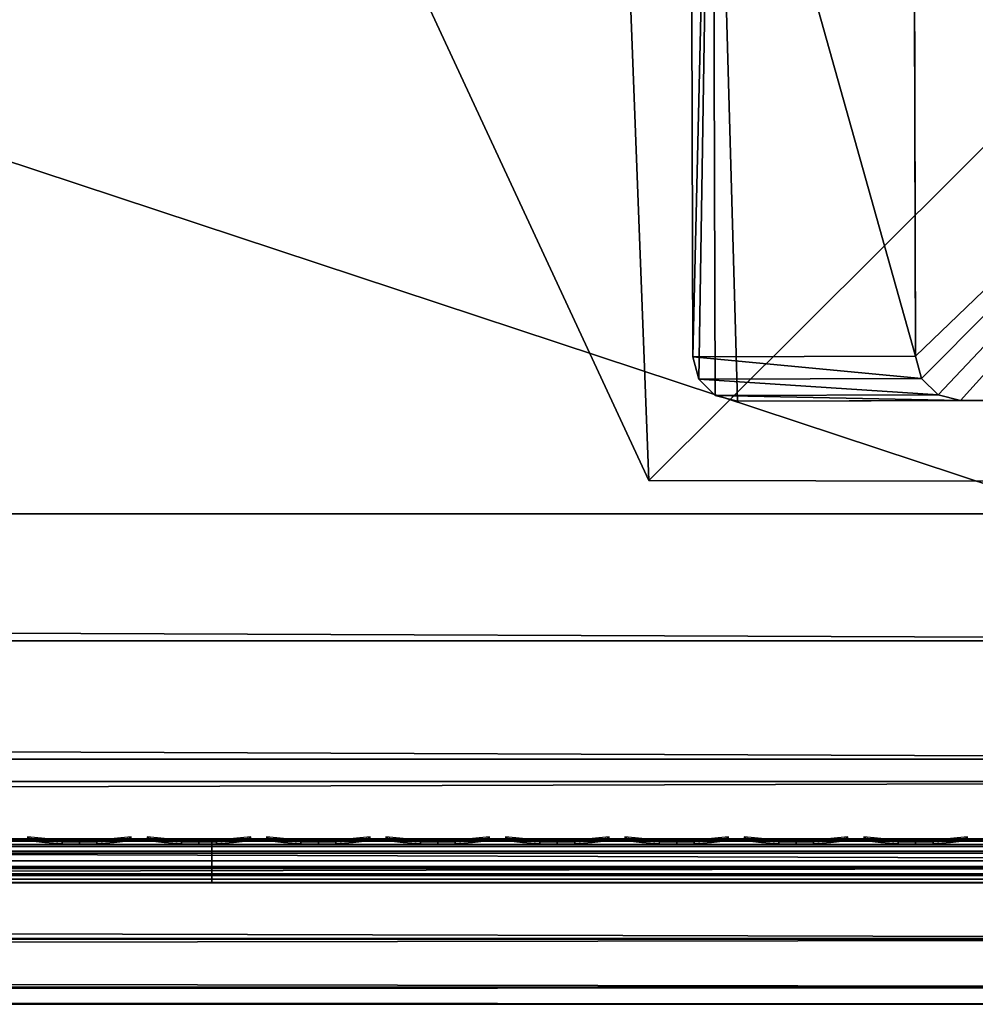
# Model space of a CAD drawing. Header units: inches. Extents: x 0 to 69, y -28.1 to 0.
# Tile 301 of 451: x 64.6 to 66.7, y -28 to -25.8. Entities that reach past the tile are written whole.
import ezdxf

# ---------------------------------------------------------------- set-up
doc = ezdxf.new("R2010")
doc.units = ezdxf.units.IN
doc.header["$LTSCALE"] = 0.03937
doc.header["$MEASUREMENT"] = 0
for name, color, linetype in [('A-FURN-3-ST', 151, 'Continuous'), ('A-FURN-3-ST-LG', 252, 'Continuous'), ('A-FURN-3-ST-LGHW', 32, 'Continuous'), ('A-FURN-3-ST-SEAM', 250, 'Continuous'), ('A-FURN-3-STITCH', 15, 'Continuous')]:
    doc.layers.add(name, color=color, linetype=linetype)

msp = doc.modelspace()

# ---------------------------------------------------------------- meshes
at = {"layer": 'A-FURN-3-ST'}
mesh = msp.add_polyface(dxfattribs=at)
corners = [(0.25, -5.4592, 18), (68.75, -5.4592, 18), (0.25, -5.1746, 17.9626), (68.75, -5.1746, 17.9626), (0.25, -4.9094, 17.8528), (68.75, -4.9094, 17.8528), (0.25, -4.6816, 17.6781), (68.75, -4.6816, 17.6781), (0.25, -4.5068, 17.4505), (68.75, -4.5068, 17.4505), (0.25, -4.3968, 17.1854), (68.75, -4.3968, 17.1854), (0.25, -4.3592, 16.9008), (68.75, -4.3504, 5.5004), (0.25, -4.3504, 5.5004), (0.25, -4.3883, 5.3089), (68.75, -4.3883, 5.3089), (0.25, -4.4967, 5.1466), (68.75, -4.4967, 5.1466), (0.25, -4.659, 5.0381), (68.75, -4.659, 5.0381), (0.25, -4.8504, 5), (0.25, -27.51, 5), (0.125, -4.8504, 5.0335), (0.125, -27.51, 5.0335), (0.0335, -4.8504, 5.125), (0.0335, -4.5038, 5.3567), (0.125, -4.3839, 5.5004), (0.125, -4.4193, 5.3217), (0.125, -4.5204, 5.1703), (0.125, -4.6718, 5.069), (0.0335, -4.4842, 16.9008), (0.125, -4.3926, 16.9008), (0.125, -4.4292, 17.1767), (0.0335, -5.2069, 17.8418), (0.125, -5.4592, 17.9665), (0.125, -5.1833, 17.9302), (0.0335, -4.77, 17.5897), (0.125, -4.7053, 17.6544), (0.125, -4.5358, 17.4337), (0.0335, -4.615, 17.3879), (0.0335, -4.5175, 17.153), (0.125, -4.9261, 17.8238), (0.125, -26.91, 17.9665), (0.25, -26.91, 18)]
mesh.append_faces([[corners[k] for k in face] for face in [(0, 1, 2), (2, 3, 4), (4, 5, 6), (6, 7, 8), (8, 9, 10), (10, 11, 12), (12, 13, 14), (14, 13, 15), (15, 16, 17), (17, 18, 19), (19, 20, 21), (21, 22, 23), (23, 24, 25), (26, 27, 28), (28, 27, 14), (28, 14, 15), (28, 15, 29), (29, 15, 17), (29, 17, 30), (30, 17, 19), (30, 19, 23), (23, 19, 21), (23, 25, 30), (27, 31, 32), (27, 32, 14), (14, 32, 12), (31, 33, 32), (32, 33, 10), (32, 10, 12), (34, 35, 36), (37, 38, 39, 40), (40, 39, 33, 41), (35, 0, 36), (36, 0, 2), (36, 2, 42), (42, 2, 4), (42, 4, 38), (38, 4, 6), (38, 6, 39), (39, 6, 8), (39, 8, 33), (33, 8, 10), (35, 43, 0), (44, 1, 0)]])
mesh = msp.add_polyface(dxfattribs=at)
corners = [(68.875, -4.8504, 5.0335), (68.875, -27.51, 5.0335), (68.75, -4.8504, 5), (68.75, -4.3504, 5.5004), (68.875, -4.3839, 5.5004), (68.75, -4.3883, 5.3089), (68.875, -4.4193, 5.3217), (68.75, -4.4967, 5.1466), (68.875, -4.5204, 5.1703), (68.75, -4.659, 5.0381), (68.875, -4.6718, 5.069), (68.9665, -4.7068, 5.1536), (68.9665, -4.4754, 5.5003), (68.9665, -4.5038, 5.3567), (68.9665, -4.5851, 5.2349), (68.75, -4.3592, 16.9008), (68.875, -4.3926, 16.9008), (68.75, -5.4592, 18), (68.875, -5.4592, 17.9665), (68.75, -5.1746, 17.9626), (68.875, -5.1833, 17.9302), (68.75, -4.9094, 17.8528), (68.875, -4.9261, 17.8238), (68.75, -4.6816, 17.6781), (68.875, -4.7053, 17.6544), (68.75, -4.5068, 17.4505), (68.875, -4.5358, 17.4337), (68.75, -4.3968, 17.1854), (68.875, -4.4292, 17.1767), (68.9665, -4.5175, 17.153), (68.9665, -5.4592, 17.875), (68.75, -26.91, 18), (68.875, -26.91, 17.9665), (0.25, -5.1746, 17.9626), (0.25, -4.9094, 17.8528), (0.25, -4.6816, 17.6781), (0.25, -4.5068, 17.4505), (0.25, -4.3968, 17.1854), (0.25, -4.3592, 16.9008), (0.25, -4.3883, 5.3089), (0.25, -4.4967, 5.1466), (0.25, -4.659, 5.0381), (0.25, -4.8504, 5), (68.75, -27.51, 5)]
mesh.append_faces([[corners[k] for k in face] for face in [(0, 1, 2), (3, 4, 5), (5, 4, 6), (5, 6, 7), (7, 6, 8), (7, 8, 9), (9, 8, 10), (9, 10, 2), (2, 10, 0), (0, 10, 11), (12, 6, 4), (8, 6, 13, 14), (3, 15, 4), (4, 15, 16), (4, 16, 12), (17, 18, 19), (19, 18, 20), (19, 20, 21), (21, 20, 22), (21, 22, 23), (23, 22, 24), (23, 24, 25), (25, 24, 26), (25, 26, 27), (27, 26, 28), (27, 28, 15), (15, 28, 16), (16, 28, 29), (18, 30, 20), (17, 31, 18), (18, 32, 30), (33, 17, 19), (34, 19, 21), (35, 21, 23), (36, 23, 25), (37, 25, 27), (38, 27, 15), (15, 3, 38), (39, 3, 5), (40, 5, 7), (41, 7, 9), (42, 9, 2), (2, 43, 42)]])
mesh = msp.add_polyface(dxfattribs=at)
corners = [(0.25, -4.8504, 5), (68.75, -27.51, 5), (0.25, -27.51, 5), (0.125, -4.8504, 5.0335), (0.125, -27.51, 5.0335), (0.25, -28.01, 5.5), (0.125, -27.9765, 5.5), (0.25, -27.9719, 5.3087), (0.125, -27.941, 5.3215), (0.25, -27.8636, 5.1464), (0.125, -27.8399, 5.1701), (0.25, -27.7013, 5.0381), (0.125, -27.6885, 5.069), (0.0335, -27.6535, 5.1535), (0.0335, -27.885, 5.5), (0.25, -28.01, 16.9), (0.125, -27.9765, 16.9), (0.25, -26.91, 18), (0.125, -26.91, 17.9665), (0.25, -27.1947, 17.9625), (0.125, -27.186, 17.9302), (0.25, -27.46, 17.8526), (0.125, -27.4433, 17.8236), (0.25, -27.6878, 17.6778), (0.125, -27.6641, 17.6541), (0.25, -27.8626, 17.45), (0.125, -27.8336, 17.4333), (0.25, -27.9725, 17.1847), (0.125, -27.9402, 17.176), (0.0335, -27.8518, 17.1523), (0.0335, -26.91, 17.875), (0.0335, -27.5994, 17.5894), (0.0335, -27.7544, 17.3875), (0.125, -5.4592, 17.9665), (0.25, -5.4592, 18), (68.75, -28.01, 16.9), (68.75, -27.9725, 17.1847), (68.75, -27.8626, 17.45), (68.75, -27.6878, 17.6778), (68.75, -27.46, 17.8526), (68.75, -27.1947, 17.9625), (68.75, -27.7013, 5.0381), (68.75, -27.8636, 5.1464), (68.75, -27.9719, 5.3087)]
mesh.append_faces([[corners[k] for k in face] for face in [(0, 1, 2), (3, 2, 4), (5, 6, 7), (7, 6, 8), (7, 8, 9), (9, 8, 10), (9, 10, 11), (11, 10, 12), (11, 12, 2), (2, 12, 4), (4, 12, 13), (14, 8, 6), (5, 15, 6), (6, 15, 16), (6, 16, 14), (17, 18, 19), (19, 18, 20), (19, 20, 21), (21, 20, 22), (21, 22, 23), (23, 22, 24), (23, 24, 25), (25, 24, 26), (25, 26, 27), (27, 26, 28), (27, 28, 15), (15, 28, 16), (16, 28, 29), (18, 30, 20), (24, 31, 32, 26), (26, 32, 29, 28), (33, 30, 18), (34, 18, 17), (15, 35, 27), (27, 36, 25), (25, 37, 23), (23, 38, 21), (21, 39, 19), (19, 40, 17), (5, 35, 15), (2, 1, 11), (11, 41, 9), (9, 42, 7), (7, 43, 5)]])
mesh = msp.add_polyface(dxfattribs=at)
corners = [(68.875, -4.8504, 5.0335), (68.9665, -27.51, 5.125), (68.875, -27.51, 5.0335), (68.75, -4.8504, 5), (68.75, -27.51, 5), (68.9665, -27.8565, 5.3565), (68.875, -27.9765, 5.5), (68.875, -27.941, 5.3215), (68.75, -28.01, 5.5), (68.75, -27.9719, 5.3087), (68.875, -27.8399, 5.1701), (68.75, -27.8636, 5.1464), (68.875, -27.6885, 5.069), (68.75, -27.7013, 5.0381), (68.9665, -27.6535, 5.1535), (68.9665, -27.7752, 5.2348), (68.9665, -27.885, 16.9), (68.875, -27.9765, 16.9), (68.75, -28.01, 16.9), (68.875, -27.9402, 17.176), (68.75, -27.9725, 17.1847), (68.9665, -27.1624, 17.8418), (68.875, -26.91, 17.9665), (68.875, -27.186, 17.9302), (68.75, -26.91, 18), (68.75, -27.1947, 17.9625), (68.875, -27.4433, 17.8236), (68.75, -27.46, 17.8526), (68.875, -27.6641, 17.6541), (68.75, -27.6878, 17.6778), (68.875, -27.8336, 17.4333), (68.75, -27.8626, 17.45), (68.875, -5.4592, 17.9665), (0.25, -27.9725, 17.1847), (0.25, -27.8626, 17.45), (0.25, -27.6878, 17.6778), (0.25, -27.46, 17.8526), (0.25, -27.1947, 17.9625), (0.25, -26.91, 18), (0.25, -28.01, 5.5), (0.25, -27.7013, 5.0381), (0.25, -27.8636, 5.1464), (0.25, -27.9719, 5.3087), (68.75, -5.4592, 18)]
mesh.append_faces([[corners[k] for k in face] for face in [(0, 1, 2), (3, 2, 4), (5, 6, 7), (7, 6, 8), (7, 8, 9), (7, 9, 10), (10, 9, 11), (10, 11, 12), (12, 11, 13), (12, 13, 2), (2, 13, 4), (2, 1, 12), (12, 14, 15, 10), (6, 16, 17), (6, 17, 8), (8, 17, 18), (16, 19, 17), (17, 19, 20), (17, 20, 18), (21, 22, 23), (22, 24, 23), (23, 24, 25), (23, 25, 26), (26, 25, 27), (26, 27, 28), (28, 27, 29), (28, 29, 30), (30, 29, 31), (30, 31, 19), (19, 31, 20), (32, 24, 22), (33, 18, 20), (34, 20, 31), (35, 31, 29), (36, 29, 27), (37, 27, 25), (38, 25, 24), (8, 18, 39), (40, 4, 13), (41, 13, 11), (42, 11, 9), (39, 9, 8), (24, 43, 38)]])
at = {"layer": 'A-FURN-3-ST-LG'}
mesh = msp.add_polyface(dxfattribs=at)
corners = [(66.1229, -24.672, 4.7963), (67.972, -24.6536, 4.7963), (66.1727, -24.6586, 4.7963), (68.022, -24.6669, 4.7963), (68.0587, -24.7036, 4.7963), (68.0722, -24.7538, 4.7963), (68.0772, -26.552, 4.7963), (68.064, -26.602, 4.7963), (68.0275, -26.6387, 4.7963), (67.9776, -26.6522, 4.7963), (66.1793, -26.6572, 4.7963), (66.129, -26.644, 4.7963), (66.0922, -26.6075, 4.7963), (66.0786, -26.5576, 4.7963), (66.0736, -24.7582, 4.7963), (66.0867, -24.7084, 4.7963), (68.0275, -26.6387, 0), (67.9776, -26.6522, 0), (68.064, -26.602, 0), (68.0772, -26.552, 0), (66.679, -26.6558, 0), (66.6287, -26.6426, 0), (66.5918, -26.6061, 0), (66.5782, -26.5562, 0), (67.9734, -25.1533, 0), (68.0234, -25.1666, 0), (68.0601, -25.2033, 0), (68.0736, -25.2535, 0), (66.6737, -25.1569, 0), (66.624, -25.1703, 0), (66.5878, -25.2067, 0), (66.5746, -25.2565, 0), (66.575, -25.389, 0)]
mesh.append_faces([[corners[k] for k in face] for face in [(16, 9, 17), (16, 8, 9), (6, 18, 19), (6, 7, 18), (10, 17, 9), (10, 20, 17), (11, 20, 10), (11, 21, 20), (12, 21, 11), (12, 22, 21), (13, 22, 12), (13, 23, 22), (3, 24, 1), (3, 25, 24), (4, 25, 3), (4, 26, 25), (27, 4, 5), (27, 26, 4), (5, 19, 27), (5, 6, 19), (2, 24, 28), (2, 1, 24), (29, 2, 28), (29, 0, 2), (30, 0, 29), (30, 15, 0), (31, 15, 30), (31, 14, 15), (23, 14, 31), (23, 13, 14)]])
mesh.append_faces([[corners[k] for k in face] for face in [(0, 1, 2), (18, 8, 16), (25, 28, 24), (25, 22, 23)]], dxfattribs={"vtx0": -1})
mesh.append_faces([[corners[k] for k in face] for face in [(25, 32, 31)]], dxfattribs={"vtx0": -1, "vtx1": -1})
mesh.append_faces([[corners[k] for k in face] for face in [(0, 3, 1), (0, 4, 3), (0, 5, 4), (0, 6, 5), (0, 7, 6), (0, 8, 7), (0, 9, 8), (0, 10, 9), (0, 11, 10), (0, 12, 11), (0, 13, 12), (0, 14, 13), (25, 29, 28), (25, 30, 29), (25, 21, 22), (25, 20, 21), (25, 17, 20), (25, 16, 17), (25, 18, 16), (25, 19, 18), (25, 27, 19)]], dxfattribs={"vtx0": -1, "vtx2": -1})
mesh.append_faces([[corners[k] for k in face] for face in [(23, 31, 32), (25, 23, 32)]], dxfattribs={"vtx1": -1, "vtx2": -1})
mesh.append_faces([[corners[k] for k in face] for face in [(0, 15, 14), (18, 7, 8), (25, 31, 30), (25, 26, 27)]], dxfattribs={"vtx2": -1})
at = {"layer": 'A-FURN-3-ST-LGHW'}
mesh = msp.add_polyface(dxfattribs=at)
corners = [(68.2328, -24.5906, 5), (65.8548, -23.5557, 5), (66.1987, -23.6378, 5), (65.5064, -23.6165, 5), (65.2106, -23.8103, 5), (65.0158, -24.1054, 5), (64.9538, -24.4536, 5), (65.0347, -24.7979, 5), (65.9805, -26.8352, 5), (68.229, -26.8391, 5), (66.1987, -23.6378, 4.7502), (65.8548, -23.5557, 4.7502), (65.5064, -23.6165, 4.7502), (65.2106, -23.8103, 4.7502), (65.0158, -24.1054, 4.7502), (64.9538, -24.4536, 4.7502), (65.0347, -24.7979, 4.7502), (68.2328, -24.5906, 4.7502), (68.229, -26.8391, 4.7502), (65.9805, -26.8352, 4.7502)]
mesh.append_faces([[corners[k] for k in face] for face in [(2, 10, 1), (10, 11, 1), (1, 11, 3), (11, 12, 3), (3, 12, 4), (12, 13, 4), (4, 13, 5), (13, 14, 5), (5, 14, 6), (14, 15, 6), (7, 6, 16), (6, 15, 16), (8, 7, 19), (7, 16, 19), (17, 10, 0), (10, 2, 0)]])
mesh.append_faces([[corners[k] for k in face] for face in [(2, 1, 0), (10, 17, 11), (9, 8, 18), (0, 9, 17)]], dxfattribs={"vtx1": -1})
mesh.append_faces([[corners[k] for k in face] for face in [(1, 3, 0), (3, 4, 0), (4, 5, 0), (5, 6, 0), (6, 7, 0), (7, 8, 0), (17, 18, 11), (18, 19, 11), (19, 16, 11), (16, 15, 11), (15, 14, 11), (14, 13, 11)]], dxfattribs={"vtx1": -1, "vtx2": -1})
mesh.append_faces([[corners[k] for k in face] for face in [(8, 9, 0), (13, 12, 11), (8, 19, 18), (9, 18, 17)]], dxfattribs={"vtx2": -1})
at = {"layer": 'A-FURN-3-ST-SEAM'}
mesh = msp.add_polyface(dxfattribs=at)
corners = [(61.25, -27.6385, 17.6706), (65, -27.6444, 17.6539), (61.25, -27.6444, 17.6539), (36.375, -27.6385, 17.6706), (36.375, -27.6444, 17.6539), (34.5, -27.6385, 17.6706), (36.375, -27.671, 17.631), (36.375, -27.6558, 17.6402), (61.25, -27.6558, 17.6402), (61.25, -27.671, 17.631), (61.25, -27.6884, 17.6276), (36.375, -27.6884, 17.6276), (36.375, -27.7207, 17.6406), (36.375, -27.7057, 17.6311), (61.25, -27.7057, 17.6311), (61.25, -27.7207, 17.6406), (61.25, -27.7376, 17.6713), (36.375, -27.7376, 17.6713), (34.5, -27.7295, 17.7053), (34.5, -27.7367, 17.689), (36.375, -27.7367, 17.689), (36.375, -27.7295, 17.7053), (61.25, -27.7367, 17.689), (61.25, -27.7295, 17.7053), (34.5, -27.642, 17.6969), (36.375, -27.642, 17.6969), (61.25, -27.642, 17.6969), (65, -27.6385, 17.6706), (65, -27.7376, 17.6713), (65, -27.7367, 17.689), (65, -27.6558, 17.6402), (34.5, -27.6558, 17.6402), (34.5, -27.6444, 17.6539), (65, -27.6517, 17.7118), (65, -27.642, 17.6969), (61.25, -27.6517, 17.7118), (36.375, -27.6517, 17.7118), (34.5, -27.6517, 17.7118), (65, -27.6661, 17.7221), (61.25, -27.6661, 17.7221), (36.375, -27.6661, 17.7221), (34.5, -27.6661, 17.7221), (65, -27.701, 17.7257), (61.25, -27.701, 17.7257), (36.375, -27.701, 17.7257), (34.5, -27.701, 17.7257), (61.25, -27.7171, 17.7182), (36.375, -27.7171, 17.7182), (34.5, -27.7171, 17.7182)]
mesh.append_faces([[corners[k] for k in face] for face in [(0, 1, 2), (0, 2, 3), (3, 2, 4), (3, 4, 5), (3, 24, 25), (3, 25, 0), (0, 25, 26), (0, 26, 27)]])
mesh.append_faces([[corners[k] for k in face] for face in [(6, 7, 8, 9), (9, 10, 11, 6), (12, 13, 14, 15), (15, 16, 17, 12), (18, 19, 20, 21), (21, 20, 22, 23), (16, 22, 20, 17), (10, 14, 13, 11), (2, 8, 7, 4), (4, 7, 31, 32), (35, 26, 25, 36), (36, 25, 24, 37), (39, 35, 36, 40), (40, 36, 37, 41), (43, 39, 40, 44), (44, 40, 41, 45), (46, 43, 44, 47), (47, 44, 45, 48), (23, 46, 47, 21), (21, 47, 48, 18)]], dxfattribs={"vtx0": -1, "vtx2": -1})
mesh.append_faces([[corners[k] for k in face] for face in [(28, 29, 22, 16), (1, 30, 8, 2), (33, 34, 26, 35), (38, 33, 35, 39), (42, 38, 39, 43)]], dxfattribs={"vtx2": -1})
mesh = msp.add_polyface(dxfattribs=at)
corners = [(68.75, -27.6385, 17.6706), (68.8029, -27.6391, 17.6486), (68.75, -27.6444, 17.6539), (65, -27.6385, 17.6706), (65, -27.6444, 17.6539), (61.25, -27.6385, 17.6706), (61.25, -27.671, 17.631), (61.25, -27.6558, 17.6402), (65, -27.6558, 17.6402), (65, -27.671, 17.631), (68.75, -27.6558, 17.6402), (68.75, -27.671, 17.631), (68.8025, -27.6506, 17.635), (68.8036, -27.6657, 17.6257), (68.8062, -27.6828, 17.6221), (68.75, -27.6884, 17.6276), (65, -27.6884, 17.6276), (61.25, -27.6884, 17.6276), (61.25, -27.7207, 17.6406), (61.25, -27.7057, 17.6311), (65, -27.7057, 17.6311), (65, -27.7207, 17.6406), (68.75, -27.7057, 17.6311), (68.75, -27.7207, 17.6406), (68.8099, -27.6999, 17.6253), (68.8143, -27.7145, 17.6344), (68.75, -27.7376, 17.6713), (65, -27.7376, 17.6713), (61.25, -27.7376, 17.6713), (61.25, -27.7295, 17.7053), (61.25, -27.7367, 17.689), (65, -27.7367, 17.689), (65, -27.7295, 17.7053), (68.75, -27.7367, 17.689), (68.75, -27.7295, 17.7053), (65, -27.642, 17.6969), (68.75, -27.642, 17.6969), (68.8049, -27.6331, 17.6652), (61.25, -27.642, 17.6969), (68.75, -27.6517, 17.7118), (65, -27.6517, 17.7118), (68.75, -27.6661, 17.7221), (65, -27.6661, 17.7221), (68.75, -27.701, 17.7257), (65, -27.701, 17.7257), (68.75, -27.7171, 17.7182), (65, -27.7171, 17.7182), (61.25, -27.701, 17.7257), (61.25, -27.7171, 17.7182)]
mesh.append_faces([[corners[k] for k in face] for face in [(0, 1, 2), (0, 2, 3), (3, 2, 4), (3, 4, 5), (9, 8, 10, 11), (11, 10, 12, 13), (13, 14, 15, 11), (11, 15, 16, 9), (21, 20, 22, 23), (23, 22, 24, 25), (23, 26, 27, 21), (32, 31, 33, 34), (3, 35, 0), (0, 35, 36), (0, 36, 37), (3, 38, 35), (26, 33, 31, 27), (14, 24, 22, 15), (15, 22, 20, 16), (1, 12, 10, 2), (2, 10, 8, 4), (39, 36, 35, 40), (41, 39, 40, 42), (43, 41, 42, 44), (45, 43, 44, 46), (34, 45, 46, 32)]])
mesh.append_faces([[corners[k] for k in face] for face in [(6, 7, 8, 9), (18, 19, 20, 21), (29, 30, 31, 32)]], dxfattribs={"vtx0": -1})
mesh.append_faces([[corners[k] for k in face] for face in [(9, 16, 17, 6), (21, 27, 28, 18), (16, 20, 19, 17), (46, 44, 47, 48), (32, 46, 48, 29)]], dxfattribs={"vtx2": -1})
at = {"layer": 'A-FURN-3-STITCH'}
mesh = msp.add_polymesh((7, 4), dxfattribs=at)
for k, corner in enumerate([(64.8196, -27.6428, 17.7154), (64.8196, -27.6406, 17.7168), (64.8197, -27.6363, 17.7197), (64.8197, -27.6341, 17.7212), (64.7813, -27.647, 17.722), (64.7814, -27.6474, 17.7272), (64.7814, -27.6431, 17.7302), (64.7814, -27.6384, 17.7279), (64.7425, -27.6496, 17.7262), (64.7426, -27.65, 17.7314), (64.7426, -27.6457, 17.7343), (64.7426, -27.641, 17.7321), (64.7035, -27.6505, 17.7279), (64.7035, -27.6508, 17.733), (64.7035, -27.6465, 17.736), (64.7035, -27.6418, 17.7337), (64.6644, -27.6496, 17.727), (64.6644, -27.65, 17.7321), (64.6645, -27.6457, 17.7351), (64.6644, -27.641, 17.7328), (64.6255, -27.647, 17.7235), (64.6256, -27.6474, 17.7287), (64.6256, -27.6431, 17.7316), (64.6256, -27.6384, 17.7294), (64.5871, -27.6428, 17.7176), (64.5871, -27.6406, 17.7191), (64.5872, -27.6363, 17.722), (64.5872, -27.6341, 17.7234)]):
    mesh.set_mesh_vertex(divmod(k, 4), corner)
mesh = msp.add_polymesh((7, 4), dxfattribs=at)
for k, corner in enumerate([(65.0875, -27.6428, 17.7154), (65.0875, -27.6406, 17.7168), (65.0875, -27.6363, 17.7197), (65.0875, -27.6341, 17.7212), (65.0492, -27.647, 17.722), (65.0492, -27.6474, 17.7272), (65.0493, -27.6431, 17.7302), (65.0492, -27.6384, 17.7279), (65.0104, -27.6496, 17.7262), (65.0104, -27.65, 17.7314), (65.0105, -27.6457, 17.7343), (65.0104, -27.641, 17.7321), (64.9713, -27.6505, 17.7279), (64.9714, -27.6508, 17.733), (64.9714, -27.6465, 17.736), (64.9714, -27.6418, 17.7337), (64.9322, -27.6496, 17.727), (64.9323, -27.65, 17.7321), (64.9323, -27.6457, 17.7351), (64.9323, -27.641, 17.7328), (64.8934, -27.647, 17.7235), (64.8934, -27.6474, 17.7287), (64.8935, -27.6431, 17.7316), (64.8934, -27.6384, 17.7294), (64.855, -27.6428, 17.7176), (64.855, -27.6406, 17.7191), (64.855, -27.6363, 17.722), (64.855, -27.6341, 17.7234)]):
    mesh.set_mesh_vertex(divmod(k, 4), corner)
mesh = msp.add_polymesh((7, 4), dxfattribs=at)
for k, corner in enumerate([(65.3553, -27.6428, 17.7154), (65.3553, -27.6406, 17.7168), (65.3554, -27.6363, 17.7197), (65.3554, -27.6341, 17.7212), (65.317, -27.647, 17.722), (65.3171, -27.6474, 17.7272), (65.3171, -27.6431, 17.7302), (65.3171, -27.6384, 17.7279), (65.2782, -27.6496, 17.7262), (65.2783, -27.65, 17.7314), (65.2783, -27.6457, 17.7343), (65.2783, -27.641, 17.7321), (65.2392, -27.6505, 17.7279), (65.2392, -27.6508, 17.733), (65.2393, -27.6465, 17.736), (65.2392, -27.6418, 17.7337), (65.2001, -27.6496, 17.727), (65.2002, -27.65, 17.7321), (65.2002, -27.6457, 17.7351), (65.2002, -27.641, 17.7328), (65.1612, -27.647, 17.7235), (65.1613, -27.6474, 17.7287), (65.1613, -27.6431, 17.7316), (65.1613, -27.6384, 17.7294), (65.1228, -27.6428, 17.7176), (65.1228, -27.6406, 17.7191), (65.1229, -27.6363, 17.722), (65.1229, -27.6341, 17.7234)]):
    mesh.set_mesh_vertex(divmod(k, 4), corner)
mesh = msp.add_polymesh((7, 4), dxfattribs=at)
for k, corner in enumerate([(65.6232, -27.6428, 17.7154), (65.6232, -27.6406, 17.7168), (65.6232, -27.6363, 17.7197), (65.6232, -27.6341, 17.7212), (65.5849, -27.647, 17.722), (65.5849, -27.6474, 17.7272), (65.585, -27.6431, 17.7302), (65.5849, -27.6384, 17.7279), (65.5461, -27.6496, 17.7262), (65.5462, -27.65, 17.7314), (65.5462, -27.6457, 17.7343), (65.5462, -27.641, 17.7321), (65.507, -27.6505, 17.7279), (65.5071, -27.6508, 17.733), (65.5071, -27.6465, 17.736), (65.5071, -27.6418, 17.7337), (65.468, -27.6496, 17.727), (65.468, -27.65, 17.7321), (65.468, -27.6457, 17.7351), (65.468, -27.641, 17.7328), (65.4291, -27.647, 17.7235), (65.4291, -27.6474, 17.7287), (65.4292, -27.6431, 17.7316), (65.4292, -27.6384, 17.7294), (65.3907, -27.6428, 17.7176), (65.3907, -27.6406, 17.7191), (65.3907, -27.6363, 17.722), (65.3907, -27.6341, 17.7234)]):
    mesh.set_mesh_vertex(divmod(k, 4), corner)
mesh = msp.add_polymesh((7, 4), dxfattribs=at)
for k, corner in enumerate([(65.891, -27.6428, 17.7154), (65.8911, -27.6406, 17.7168), (65.8911, -27.6363, 17.7197), (65.8911, -27.6341, 17.7212), (65.8528, -27.647, 17.722), (65.8528, -27.6474, 17.7272), (65.8528, -27.6431, 17.7302), (65.8528, -27.6384, 17.7279), (65.814, -27.6496, 17.7262), (65.814, -27.65, 17.7314), (65.814, -27.6457, 17.7343), (65.814, -27.641, 17.7321), (65.7749, -27.6505, 17.7279), (65.7749, -27.6508, 17.733), (65.775, -27.6465, 17.736), (65.775, -27.6418, 17.7337), (65.7358, -27.6496, 17.727), (65.7359, -27.65, 17.7321), (65.7359, -27.6457, 17.7351), (65.7359, -27.641, 17.7328), (65.697, -27.647, 17.7235), (65.697, -27.6474, 17.7287), (65.697, -27.6431, 17.7316), (65.697, -27.6384, 17.7294), (65.6585, -27.6428, 17.7176), (65.6586, -27.6406, 17.7191), (65.6586, -27.6363, 17.722), (65.6586, -27.6341, 17.7234)]):
    mesh.set_mesh_vertex(divmod(k, 4), corner)
mesh = msp.add_polymesh((7, 4), dxfattribs=at)
for k, corner in enumerate([(66.1589, -27.6428, 17.7154), (66.1589, -27.6406, 17.7168), (66.1589, -27.6363, 17.7197), (66.159, -27.6341, 17.7212), (66.1206, -27.647, 17.722), (66.1207, -27.6474, 17.7272), (66.1207, -27.6431, 17.7302), (66.1207, -27.6384, 17.7279), (66.0818, -27.6496, 17.7262), (66.0819, -27.65, 17.7314), (66.0819, -27.6457, 17.7343), (66.0819, -27.641, 17.7321), (66.0428, -27.6505, 17.7279), (66.0428, -27.6508, 17.733), (66.0428, -27.6465, 17.736), (66.0428, -27.6418, 17.7337), (66.0037, -27.6496, 17.727), (66.0037, -27.65, 17.7321), (66.0038, -27.6457, 17.7351), (66.0037, -27.641, 17.7328), (65.9648, -27.647, 17.7235), (65.9649, -27.6474, 17.7287), (65.9649, -27.6431, 17.7316), (65.9649, -27.6384, 17.7294), (65.9264, -27.6428, 17.7176), (65.9264, -27.6406, 17.7191), (65.9264, -27.6363, 17.722), (65.9265, -27.6341, 17.7234)]):
    mesh.set_mesh_vertex(divmod(k, 4), corner)
mesh = msp.add_polymesh((7, 4), dxfattribs=at)
for k, corner in enumerate([(66.4268, -27.6428, 17.7154), (66.4268, -27.6406, 17.7168), (66.4268, -27.6363, 17.7197), (66.4268, -27.6341, 17.7212), (66.3885, -27.647, 17.722), (66.3885, -27.6474, 17.7272), (66.3885, -27.6431, 17.7302), (66.3885, -27.6384, 17.7279), (66.3497, -27.6496, 17.7262), (66.3497, -27.65, 17.7314), (66.3497, -27.6457, 17.7343), (66.3497, -27.641, 17.7321), (66.3106, -27.6505, 17.7279), (66.3107, -27.6508, 17.733), (66.3107, -27.6465, 17.736), (66.3107, -27.6418, 17.7337), (66.2715, -27.6496, 17.727), (66.2716, -27.65, 17.7321), (66.2716, -27.6457, 17.7351), (66.2716, -27.641, 17.7328), (66.2327, -27.647, 17.7235), (66.2327, -27.6474, 17.7287), (66.2327, -27.6431, 17.7316), (66.2327, -27.6384, 17.7294), (66.1943, -27.6428, 17.7176), (66.1943, -27.6406, 17.7191), (66.1943, -27.6363, 17.722), (66.1943, -27.6341, 17.7234)]):
    mesh.set_mesh_vertex(divmod(k, 4), corner)
mesh = msp.add_polymesh((7, 4), dxfattribs=at)
for k, corner in enumerate([(66.6946, -27.6428, 17.7154), (66.6946, -27.6406, 17.7168), (66.6947, -27.6363, 17.7197), (66.6947, -27.6341, 17.7212), (66.6563, -27.647, 17.722), (66.6564, -27.6474, 17.7272), (66.6564, -27.6431, 17.7302), (66.6564, -27.6384, 17.7279), (66.6175, -27.6496, 17.7262), (66.6176, -27.65, 17.7314), (66.6176, -27.6457, 17.7343), (66.6176, -27.641, 17.7321), (66.5785, -27.6505, 17.7279), (66.5785, -27.6508, 17.733), (66.5785, -27.6465, 17.736), (66.5785, -27.6418, 17.7337), (66.5394, -27.6496, 17.727), (66.5394, -27.65, 17.7321), (66.5395, -27.6457, 17.7351), (66.5394, -27.641, 17.7328), (66.5005, -27.647, 17.7235), (66.5006, -27.6474, 17.7287), (66.5006, -27.6431, 17.7316), (66.5006, -27.6384, 17.7294), (66.4621, -27.6428, 17.7176), (66.4621, -27.6406, 17.7191), (66.4622, -27.6363, 17.722), (66.4622, -27.6341, 17.7234)]):
    mesh.set_mesh_vertex(divmod(k, 4), corner)

doc.saveas('drawing.dxf')
